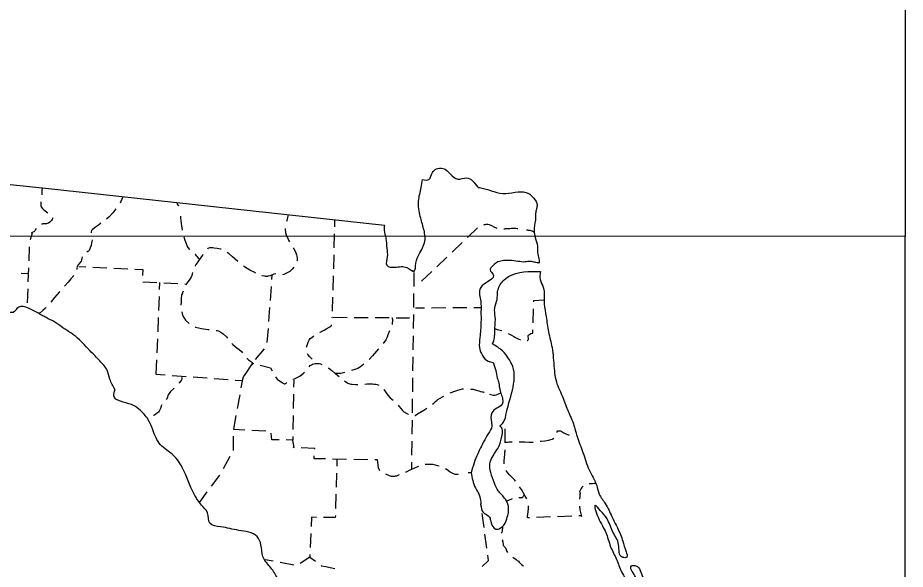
# Model space of a CAD drawing. Extents: x 408847 to 817539, y 923858 to 1151780.
# Drawn here: x 640462 to 656229, y 963381 to 973182 of the extents above; entities that cross this region are included whole.
import ezdxf

# ---------------------------------------------------------------- set-up
doc = ezdxf.new("R2010")
doc.units = 0
doc.layers.add('Map Information Text and Cells', color=7, linetype='Continuous')
doc.layers.add('Quad Borders', color=7, linetype='Continuous')

msp = doc.modelspace()

# ---------------------------------------------------------------- linework, layer by layer
at = {"layer": 'Map Information Text and Cells'}
for p, q in [((639950, 970261), (640894, 970159)), ((640899, 970158), (646975, 969497)), ((644530, 966882), (644609, 967004)), ((644464, 966793), (644451, 966729)), ((648465, 965102), (648518, 965102))]:
    msp.add_line(p, q, dxfattribs=at)
for points in [[(640894, 970159), (640892, 970108), (640891, 970057), (640891, 970050), (640891, 970047), (640891, 970045), (640891, 970043), (640891, 970034)], [(642331, 970002), (642312, 969958), (642291, 969914), (642279, 969889)], [(640876, 969910), (640875, 969903), (640872, 969882), (640871, 969871), (640871, 969865), (640871, 969860), (640871, 969854), (640872, 969845), (640875, 969831), (640880, 969819), (640899, 969794), (640921, 969772), (640970, 969734), (640998, 969717)], [(642207, 969787), (642150, 969717), (642085, 969645), (642037, 969605)], [(645264, 969682), (645254, 969631), (645243, 969581), (645237, 969560)], [(641079, 969627), (641079, 969622), (641079, 969614), (641073, 969596), (641062, 969580), (641031, 969550), (641008, 969534), (640986, 969523), (640974, 969519), (640961, 969518), (640955, 969518), (640953, 969518), (640947, 969518), (640921, 969519), (640920, 969519), (640915, 969519), (640908, 969518), (640896, 969516), (640886, 969513), (640884, 969512)], [(641938, 969529), (641894, 969497), (641841, 969458), (641789, 969417), (641775, 969400), (641769, 969379), (641768, 969368), (641768, 969362), (641769, 969359)], [(643388, 969407), (643379, 969486), (643368, 969571), (643360, 969631), (643357, 969655)], [(646092, 969593), (646088, 969468)], [(640787, 969438), (640764, 969397), (640748, 969380), (640720, 969364), (640709, 969357), (640708, 969356), (640708, 969355), (640709, 969354), (640711, 969354), (640714, 969354), (640717, 969354), (640682, 969236)], [(645212, 969438), (645212, 969436), (645213, 969424), (645214, 969405), (645217, 969386), (645220, 969365), (645232, 969325), (645266, 969247), (645275, 969227), (645288, 969202)], [(648450, 969275), (648631, 969447)], [(648742, 969501), (648754, 969505), (648769, 969509), (648784, 969513), (648790, 969513), (648796, 969514), (648802, 969513), (648814, 969512), (648838, 969505), (648879, 969489), (648920, 969468), (648961, 969448), (648975, 969442)], [(649097, 969430), (649114, 969432), (649129, 969434), (649144, 969436), (649203, 969439), (649233, 969441), (649262, 969442), (649274, 969442), (649277, 969442), (649278, 969442), (649284, 969442), (649296, 969442), (649308, 969441), (649332, 969439), (649346, 969437)], [(641784, 969235), (641783, 969227), (641775, 969181), (641765, 969134), (641751, 969090), (641731, 969048), (641720, 969035), (641706, 969026), (641687, 969017)], [(643521, 969061), (643513, 969070), (643492, 969100), (643473, 969131), (643458, 969164), (643435, 969224), (643416, 969285)], [(646085, 969343), (646078, 969093)], [(640666, 969113), (640658, 968863)], [(644076, 969068), (644062, 969071), (644002, 969079), (643954, 969088), (643929, 969091), (643916, 969093), (643904, 969093), (643901, 969093), (643895, 969093), (643884, 969092), (643866, 969090), (643842, 969080), (643832, 969072)], [(645353, 969095), (645367, 969073), (645396, 969021), (645416, 968970), (645422, 968943), (645425, 968915), (645426, 968902), (645426, 968895), (645426, 968884), (645424, 968865), (645423, 968862)], [(648179, 969016), (648360, 969188)], [(641608, 968933), (641607, 968930), (641602, 968900), (641597, 968878), (641588, 968858), (641571, 968832), (641532, 968784), (641525, 968771), (641519, 968757), (641514, 968733), (641509, 968709)], [(643688, 968882), (643689, 968883), (643690, 968885), (643690, 968886), (643691, 968887), (643691, 968887), (643691, 968888), (643691, 968888), (643690, 968889), (643690, 968889), (643680, 968905), (643655, 968933), (643643, 968947), (643618, 968973), (643613, 968976)], [(643755, 968975), (643747, 968964), (643674, 968863), (643650, 968829), (643627, 968794), (643615, 968773), (643613, 968769)], [(644375, 968850), (644276, 968932), (644216, 968985), (644185, 969012)], [(646075, 968968), (646069, 968718)], [(647907, 968757), (648088, 968929)], [(640653, 968738), (640644, 968488)], [(641546, 968763), (641671, 968757)], [(641796, 968751), (642045, 968739)], [(642170, 968734), (642420, 968722)], [(644687, 968645), (644683, 968646), (644585, 968696), (644493, 968757), (644473, 968773)], [(645369, 968751), (645340, 968714), (645298, 968675), (645248, 968646), (645189, 968621), (645166, 968614)], [(640650, 968633), (640525, 968638)], [(641457, 968599), (641408, 968543), (641356, 968483), (641292, 968411)], [(642545, 968716), (642687, 968710), (642681, 968602)], [(643569, 968653), (643556, 968604), (643542, 968572), (643505, 968520), (643468, 968467), (643454, 968443), (643450, 968435)], [(645045, 968630), (645014, 968622), (644949, 968597), (644916, 968588), (644907, 968587), (644898, 968586), (644890, 968585), (644886, 968585), (644881, 968585), (644877, 968585), (644869, 968586), (644858, 968587), (644847, 968588), (644805, 968598), (644803, 968599)], [(644978, 968530), (644984, 968610)], [(646065, 968593), (646059, 968343)], [(647479, 968673), (647480, 968690)], [(647502, 968407), (647505, 968657)], [(647636, 968498), (647817, 968671)], [(642684, 968487), (642934, 968475)], [(642982, 968477), (642977, 968352)], [(643058, 968469), (643308, 968457)], [(643433, 968451), (643459, 968450)], [(640640, 968363), (640631, 968113)], [(641210, 968317), (641197, 968303), (641118, 968208), (641049, 968125)], [(643403, 968320), (643391, 968295), (643381, 968276), (643373, 968255), (643372, 968250), (643371, 968244), (643370, 968238), (643369, 968232), (643368, 968208), (643366, 968182), (643365, 968155), (643363, 968102), (643362, 968091), (643362, 968085), (643362, 968083), (643362, 968077)], [(644950, 968156), (644969, 968405)], [(647497, 968032), (647500, 968282)], [(642972, 968228), (642963, 967978)], [(646055, 968218), (646049, 967968)], [(649631, 968135), (649632, 968155), (649817, 968171)], [(640964, 968033), (640954, 968023), (640905, 967977), (640854, 967933), (640851, 967932), (640848, 967930), (640845, 967930), (640842, 967929), (640840, 967929), (640840, 967929), (640839, 967929), (640836, 967929), (640832, 967930), (640829, 967931)], [(643378, 967953), (643384, 967923), (643391, 967898), (643414, 967852), (643445, 967809), (643500, 967754), (643508, 967747)], [(644923, 967782), (644941, 968031)], [(647690, 968023), (647528, 968022)], [(648065, 968024), (647815, 968023)], [(648440, 968026), (648190, 968025)], [(648690, 968027), (648565, 968027)], [(649618, 967760), (649627, 968010)], [(642958, 967853), (642948, 967603)], [(646041, 967848), (646046, 967859)], [(646062, 967859), (646312, 967857)], [(646437, 967856), (646687, 967855)], [(646812, 967854), (647062, 967852)], [(647108, 967851), (647111, 967847), (647113, 967843), (647115, 967838), (647116, 967833), (647117, 967828), (647118, 967812), (647118, 967808), (647118, 967804), (647119, 967800), (647119, 967798), (647119, 967796), (647118, 967792), (647118, 967786), (647118, 967780), (647116, 967760), (647114, 967740), (647112, 967729)], [(647187, 967851), (647421, 967849)], [(647493, 967657), (647496, 967907)], [(643616, 967687), (643622, 967685), (643729, 967662), (643838, 967643), (643862, 967640)], [(643986, 967624), (644002, 967622), (644026, 967615), (644071, 967593), (644114, 967563), (644171, 967511), (644190, 967489)], [(644896, 967408), (644914, 967657)], [(645832, 967591), (645835, 967593), (645903, 967632), (645953, 967661), (646004, 967690), (646022, 967699), (646030, 967704), (646033, 967707), (646035, 967711), (646035, 967712), (646036, 967713), (646036, 967713), (646036, 967713), (646036, 967713), (646036, 967714), (646036, 967714), (646035, 967716), (646035, 967716), (646035, 967717), (646035, 967724)], [(648939, 967657), (648982, 967642), (649060, 967625)], [(649515, 967447), (649518, 967449), (649532, 967458), (649537, 967465), (649538, 967470), (649538, 967472), (649538, 967473), (649538, 967478), (649535, 967489), (649529, 967511), (649528, 967518), (649528, 967524), (649528, 967527), (649529, 967532), (649532, 967537), (649539, 967546), (649557, 967559), (649578, 967568), (649611, 967579), (649613, 967635)], [(642943, 967478), (642933, 967228)], [(645592, 967327), (645597, 967347), (645607, 967383), (645620, 967418), (645637, 967451), (645660, 967479), (645684, 967500), (645725, 967528)], [(647065, 967615), (647039, 967545), (647023, 967505), (646999, 967460), (646952, 967394)], [(647488, 967283), (647491, 967532)], [(649173, 967573), (649188, 967564), (649231, 967540), (649273, 967516), (649307, 967497), (649342, 967479), (649366, 967468), (649394, 967458)], [(644267, 967390), (644282, 967373), (644356, 967316), (644394, 967288), (644430, 967257), (644454, 967226)], [(644687, 967106), (644848, 967296)], [(645692, 967115), (645652, 967157), (645613, 967199), (645607, 967207)], [(646873, 967297), (646836, 967254), (646764, 967173), (646705, 967111)], [(647484, 966908), (647487, 967158)], [(642928, 967103), (642918, 966854)], [(644470, 966801), (644530, 966882), (644609, 967004), (644611, 967007)], [(644532, 967129), (644535, 967125), (644560, 967105), (644614, 967069), (644636, 967046), (644638, 967041), (644638, 967039), (644638, 967039), (644638, 967036), (644635, 967030), (644632, 967024), (644621, 967013), (644609, 967004), (644634, 967044), (644649, 967040)], [(644770, 967009), (644951, 966963), (644984, 966910), (644984, 966909)], [(645638, 966980), (645660, 967004), (645679, 967016), (645700, 967026), (645723, 967033), (645746, 967038), (645758, 967039), (645769, 967040), (645773, 967040), (645775, 967040), (645784, 967040), (645798, 967039), (645819, 967035), (645840, 967030), (645867, 967020)], [(646613, 967027), (646550, 966979), (646503, 966951), (646452, 966930), (646394, 966911)], [(643079, 966829), (642917, 966841)], [(645347, 966756), (645356, 966758), (645380, 966766), (645427, 966787), (645438, 966792), (645476, 966814), (645543, 966869), (645559, 966884)], [(645978, 966963), (645988, 966956), (646042, 966913), (646093, 966866), (646098, 966866), (646102, 966865), (646106, 966863), (646109, 966861), (646149, 966827), (646172, 966807)], [(646274, 966877), (646247, 966870), (646223, 966865), (646199, 966861), (646186, 966860), (646173, 966859), (646166, 966859), (646163, 966859), (646156, 966859), (646143, 966860), (646118, 966862), (646093, 966866)], [(643453, 966802), (643204, 966820)], [(643374, 966796), (643378, 966784), (643379, 966772), (643378, 966761), (643368, 966738), (643331, 966693), (643327, 966689)], [(643827, 966774), (643578, 966793)], [(644201, 966747), (643952, 966765)], [(644451, 966729), (644326, 966738)], [(644451, 966729), (644428, 966606)], [(645043, 966799), (645053, 966782), (645072, 966761), (645094, 966743), (645143, 966713), (645179, 966687), (645189, 966682), (645196, 966679), (645201, 966678), (645203, 966678), (645204, 966678), (645207, 966678), (645212, 966679), (645217, 966682), (645228, 966690), (645241, 966702)], [(645365, 966740), (645363, 966615)], [(646268, 966728), (646310, 966697), (646326, 966687), (646344, 966680), (646363, 966675), (646383, 966671), (646403, 966669), (646463, 966666), (646479, 966665), (646494, 966665), (646498, 966665), (646503, 966665)], [(646627, 966672), (646669, 966675), (646690, 966676), (646701, 966676), (646706, 966676), (646711, 966676), (646738, 966676), (646766, 966675), (646793, 966673), (646821, 966669), (646847, 966664), (646875, 966654)], [(647479, 966533), (647482, 966783)], [(643240, 966599), (643232, 966589), (643175, 966537), (643151, 966507), (643137, 966479), (643114, 966419), (643101, 966396)], [(646968, 966573), (647039, 966477), (647081, 966428), (647129, 966383)], [(648143, 966514), (648227, 966547), (648280, 966565), (648321, 966578), (648363, 966587), (648381, 966590)], [(648505, 966586), (648518, 966584), (648552, 966579), (648586, 966571), (648652, 966551), (648685, 966541), (648718, 966534), (648726, 966532), (648734, 966531), (648742, 966530), (648748, 966529)], [(644406, 966483), (644361, 966237)], [(645361, 966490), (645357, 966240)], [(647475, 966158), (647478, 966408)], [(647831, 966312), (647857, 966333), (647891, 966366), (647907, 966382), (647926, 966396), (647968, 966420), (648011, 966444), (648032, 966457)], [(643023, 966300), (643013, 966280), (642996, 966235), (642976, 966192), (642963, 966174), (642945, 966159), (642914, 966137), (642882, 966116), (642873, 966111)], [(647219, 966296), (647234, 966280), (647272, 966230), (647291, 966206), (647313, 966185), (647321, 966180), (647337, 966173), (647345, 966169), (647398, 966135), (647402, 966132)], [(647514, 966112), (647521, 966116), (647562, 966143), (647677, 966209), (647728, 966241)], [(644338, 966114), (644293, 965868)], [(645355, 966115), (645351, 965865)], [(647471, 965783), (647473, 966033)], [(644288, 965744), (644287, 965494)], [(644494, 965853), (644295, 965862)], [(644868, 965836), (644619, 965847)], [(645108, 965680), (644978, 965682), (644966, 965801)], [(645350, 965740), (645349, 965678)], [(649120, 965627), (649119, 965677), (649119, 965700), (649119, 965708), (649119, 965716), (649119, 965729), (649120, 965748), (649120, 965768), (649121, 965869), (649122, 965877)], [(650043, 965813), (650043, 965814), (650047, 965826), (650056, 965838), (650062, 965841), (650066, 965842), (650068, 965842), (650070, 965842), (650098, 965839), (650104, 965838), (650114, 965835), (650123, 965831), (650144, 965818), (650166, 965805), (650197, 965788), (650229, 965773), (650247, 965768), (650257, 965766), (650259, 965766)], [(650369, 965815), (650375, 965821)], [(645352, 965555), (645370, 965546), (645349, 965678), (645233, 965679)], [(647466, 965408), (647469, 965658)], [(649120, 965641), (649124, 965641), (649128, 965641), (649132, 965641), (649134, 965641), (649136, 965641), (649138, 965641), (649141, 965641), (649146, 965641), (649151, 965641), (649164, 965641), (649189, 965643), (649239, 965646), (649245, 965646)], [(649370, 965647), (649416, 965646), (649435, 965646), (649473, 965645), (649550, 965642), (649569, 965641), (649581, 965641), (649593, 965641), (649616, 965642), (649619, 965642)], [(649744, 965655), (649759, 965657), (649825, 965665), (649891, 965676), (649954, 965695), (649985, 965712)], [(645738, 965518), (645738, 965525), (645495, 965539)], [(649104, 965253), (649104, 965261), (649104, 965276), (649105, 965306), (649110, 965367), (649115, 965428), (649118, 965466), (649119, 965485), (649120, 965502)], [(644229, 965383), (644112, 965163)], [(645930, 965341), (645729, 965345), (645731, 965394)], [(646305, 965334), (646055, 965339)], [(646131, 965338), (646128, 965213)], [(646680, 965327), (646430, 965332)], [(646897, 965130), (646896, 965132), (646885, 965151), (646875, 965171), (646872, 965179), (646870, 965187), (646854, 965324), (646805, 965325)], [(647463, 965158), (647465, 965283)], [(647582, 965205), (647565, 965200), (647510, 965179), (647456, 965155), (647414, 965134), (647372, 965113), (647361, 965108), (647353, 965104)], [(647948, 965214), (647927, 965221), (647882, 965232), (647836, 965240), (647797, 965244), (647776, 965245), (647766, 965245), (647761, 965245), (647756, 965245), (647746, 965245), (647729, 965244), (647703, 965240), (647702, 965240)], [(648284, 965069), (648268, 965066), (648258, 965065), (648253, 965065), (648248, 965065), (648232, 965067), (648201, 965076), (648144, 965108), (648089, 965150), (648063, 965167)], [(649306, 964947), (649291, 964966), (649202, 965054), (649162, 965102), (649142, 965135)], [(644047, 965056), (643898, 964855)], [(646124, 965088), (646118, 964838)], [(647237, 965058), (647188, 965038), (647170, 965033), (647157, 965030), (647148, 965028), (647140, 965027), (647135, 965027), (647130, 965027), (647118, 965028), (647100, 965032), (647066, 965044), (647001, 965073)], [(649504, 964630), (649487, 964664), (649479, 964680), (649409, 964801), (649379, 964846)], [(650504, 964856), (650501, 964854), (650493, 964849), (650487, 964842), (650481, 964834), (650472, 964817), (650458, 964794), (650445, 964770), (650444, 964765), (650444, 964763), (650444, 964762), (650444, 964760), (650445, 964756), (650448, 964746), (650450, 964739), (650451, 964736), (650451, 964734), (650451, 964733), (650451, 964725), (650450, 964709), (650447, 964677), (650442, 964627)], [(650729, 964907), (650732, 964907), (650733, 964907), (650727, 964906), (650701, 964903), (650672, 964901), (650659, 964900), (650649, 964900), (650645, 964900), (650641, 964900), (650640, 964900), (650636, 964900), (650614, 964900)], [(643824, 964755), (643691, 964575)], [(646115, 964713), (646108, 964463)], [(649246, 964634), (649183, 964602), (649163, 964595), (649141, 964590)], [(649471, 964693), (649470, 964693), (649469, 964693), (649469, 964693), (649468, 964693), (649467, 964693), (649466, 964693), (649463, 964692), (649458, 964690), (649453, 964688), (649450, 964685), (649443, 964676), (649438, 964667), (649431, 964659), (649419, 964650), (649412, 964648), (649405, 964648), (649401, 964647), (649393, 964648), (649376, 964651), (649365, 964653)], [(648698, 964498), (648692, 964542)], [(649553, 964295), (649532, 964294), (649516, 964299), (649521, 964326), (649525, 964352), (649532, 964405), (649533, 964423), (649534, 964441), (649535, 964459), (649535, 964467), (649535, 964472), (649535, 964474), (649535, 964483), (649535, 964499), (649534, 964510)], [(650442, 964502), (650443, 964488), (650445, 964458), (650448, 964438), (650459, 964387), (650471, 964340), (650478, 964323), (650480, 964322), (650481, 964324), (650482, 964331), (650428, 964329)], [(646105, 964338), (646104, 964299), (645892, 964302)], [(648746, 964126), (648714, 964374)], [(650303, 964324), (650053, 964314)], [(645768, 964303), (645679, 964304), (645672, 964142)], [(649928, 964310), (649678, 964300)], [(645667, 964018), (645657, 963768)], [(648795, 963754), (648763, 964002)], [(649072, 964144), (649073, 964131), (649073, 964124), (649073, 964121), (649073, 964115), (649072, 964102), (649071, 964089), (649067, 964065), (649062, 964041), (649060, 964036), (649052, 964022)], [(649071, 963902), (649072, 963897), (649077, 963882), (649080, 963873), (649081, 963864), (649084, 963826), (649086, 963817), (649088, 963808), (649091, 963801), (649100, 963789), (649120, 963767), (649125, 963761), (649141, 963731), (649153, 963699), (649164, 963676)], [(644999, 963523), (644855, 963551)], [(645652, 963643), (645650, 963597), (645479, 963485)], [(645650, 963597), (645751, 963524)], [(648712, 963431), (648824, 963534), (648811, 963630)], [(649258, 963595), (649315, 963555), (649336, 963539), (649357, 963523), (649372, 963510), (649397, 963479), (649410, 963465), (649435, 963446), (649450, 963437)], [(645367, 963453), (645122, 963500)], [(645852, 963450), (645861, 963444), (645937, 963428), (646014, 963412), (646095, 963397)]]:
    msp.add_lwpolyline(points, dxfattribs=at)
for points in [[(647651, 970305), (647768, 970310), (647831, 970432), (647900, 970495), (648016, 970505), (648153, 970400), (648280, 970315), (648438, 970336), (648634, 970173)], [(646975, 969497), (646970, 969407), (647002, 969264), (647018, 969085), (647028, 968932), (647018, 968784), (647160, 968747), (647377, 968741), (647504, 968678), (647535, 968821), (647593, 968979), (647694, 969211), (647673, 969433), (647614, 969650), (647583, 969924), (647630, 970167), (647651, 970305)], [(648639, 970167), (648739, 970146), (648919, 970094), (649136, 970057), (649352, 970088), (649537, 970057), (649674, 969914)], [(643331, 969840), (643310, 969851), (643295, 969897)], [(649674, 969914), (649688, 969858), (649679, 969785), (649661, 969703), (649661, 969649), (649658, 969586)], [(649658, 969586), (649637, 969396), (649653, 969275), (649695, 969122), (649701, 968979), (649727, 968873), (649727, 968821)], [(649500, 969412), (649561, 969404), (649597, 969395), (649633, 969376)], [(649727, 968821), (649648, 968836), (649569, 968852), (649479, 968842), (649347, 968852), (649199, 968868), (648993, 968842), (648866, 968736), (648856, 968720), (648893, 968641), (648914, 968599), (648792, 968477), (648671, 968356), (648687, 968145), (648692, 967960), (648692, 967770), (648671, 967500), (648666, 967321), (648718, 967178), (648819, 967078), (648908, 967057)], [(648898, 967384), (648924, 967463), (648940, 967669), (648945, 967870), (648935, 968023), (648977, 968176), (648988, 968314), (649083, 968504), (649183, 968583), (649748, 968673)], [(649748, 968673), (649743, 968530), (649796, 968393), (649817, 968234), (649817, 968097), (649849, 967870), (649891, 967601), (649954, 967321), (649991, 966951), (650055, 966639), (650118, 966497), (650218, 966243), (650335, 965963), (650398, 965741), (650504, 965456), (650614, 965145), (650747, 964870), (650794, 964717), (650900, 964548), (651016, 964321), (651116, 964115), (651211, 963882), (651269, 963692), (651280, 963597), (651211, 963592), (651137, 963819), (651037, 964041), (650931, 964278), (650815, 964421), (650720, 964516), (650773, 964305), (650910, 964035), (650995, 963782), (651100, 963555), (651190, 963338), (651327, 963079), (651401, 962868), (651533, 962689), (651597, 962557), (651745, 962319), (651872, 962160), (651967, 962049), (652067, 961981), (651972, 962187), (651755, 962567), (651639, 962826), (651507, 963069), (651428, 963264), (651364, 963439), (651444, 963444), (651570, 963243), (651692, 963106), (651829, 962884), (651924, 962689), (652025, 962488), (652141, 962266), (652252, 962071), (652283, 961944), (652363, 961838), (652315, 961748), (652178, 961780), (651972, 961796), (651872, 961828), (651856, 961664), (651829, 961484), (651819, 961241), (651824, 961014), (651887, 960761), (651988, 960476), (652067, 960196), (652141, 959979), (652252, 959683), (652405, 959414), (652495, 959192), (652569, 959023), (652674, 958849), (652775, 958659), (652896, 958315), (652975, 958109), (653044, 957814), (653134, 957539), (653224, 957238), (653313, 956979), (653393, 956789), (653467, 956567), (653577, 956409), (653662, 956229), (653710, 956065), (653805, 955928), (653863, 955754), (653963, 955500), (654016, 955273), (654069, 955004)], [(642190, 966576), (642100, 966761), (642048, 966919), (641921, 967083), (641678, 967336), (641424, 967569), (641261, 967674), (641123, 967770), (640965, 967854), (640796, 967949), (640447, 968013), (640405, 967960), (640283, 967949), (640109, 968023), (639940, 968039), (639718, 967949), (639586, 967822), (639518, 967669), (639528, 967590)], [(649030, 965926), (649088, 965990), (649146, 966169), (649236, 967035), (649183, 967125), (649072, 967263), (648898, 967384)], [(648908, 967057), (648956, 966914), (648982, 966777), (649009, 966687), (649019, 966613), (649051, 966491), (649077, 966396), (649067, 966312), (648972, 966243), (648887, 966159), (648877, 965995), (648887, 965926), (648819, 965789), (648739, 965646), (648634, 965435), (648518, 965102)], [(644461, 958933), (644472, 959108), (644541, 959314), (644599, 959594), (644657, 959947), (644741, 960248), (644868, 960518), (644942, 960708), (645042, 960851), (645100, 961035), (645158, 961384), (645195, 961748), (645227, 962055), (645222, 962335), (645211, 962541), (645201, 962715), (645206, 962747), (645153, 963037), (645063, 963248), (644942, 963428), (644815, 963608), (644783, 963814), (644715, 963961), (644387, 964072), (644065, 964136), (643875, 964199), (643833, 964384), (643727, 964521), (643595, 964717), (643384, 965187), (643231, 965403), (642998, 965594), (642861, 965858), (642782, 966037), (642613, 966227), (642481, 966307), (642169, 966465), (642190, 966576)], [(648845, 966491), (648935, 966476), (649044, 966519)], [(648692, 964527), (648724, 964400), (648845, 964305), (648866, 964231), (648956, 964094), (649067, 964136), (649151, 964278), (649178, 964505), (649125, 964627), (648998, 964775), (648930, 964912), (648866, 965102), (648850, 965255), (649035, 965620), (649056, 965720), (649067, 965879), (649030, 965926)], [(648518, 965102), (648592, 964828), (648644, 964738), (648671, 964669), (648692, 964542)]]:
    msp.add_spline(points, degree=3, dxfattribs=at)
at = {"layer": 'Quad Borders'}
for p, q in [((656229, 1014731), (656229, 969294)), ((656229, 969294), (615526, 969314)), ((656229, 923858), (656229, 969294))]:
    msp.add_line(p, q, dxfattribs=at)

doc.saveas('drawing.dxf')
